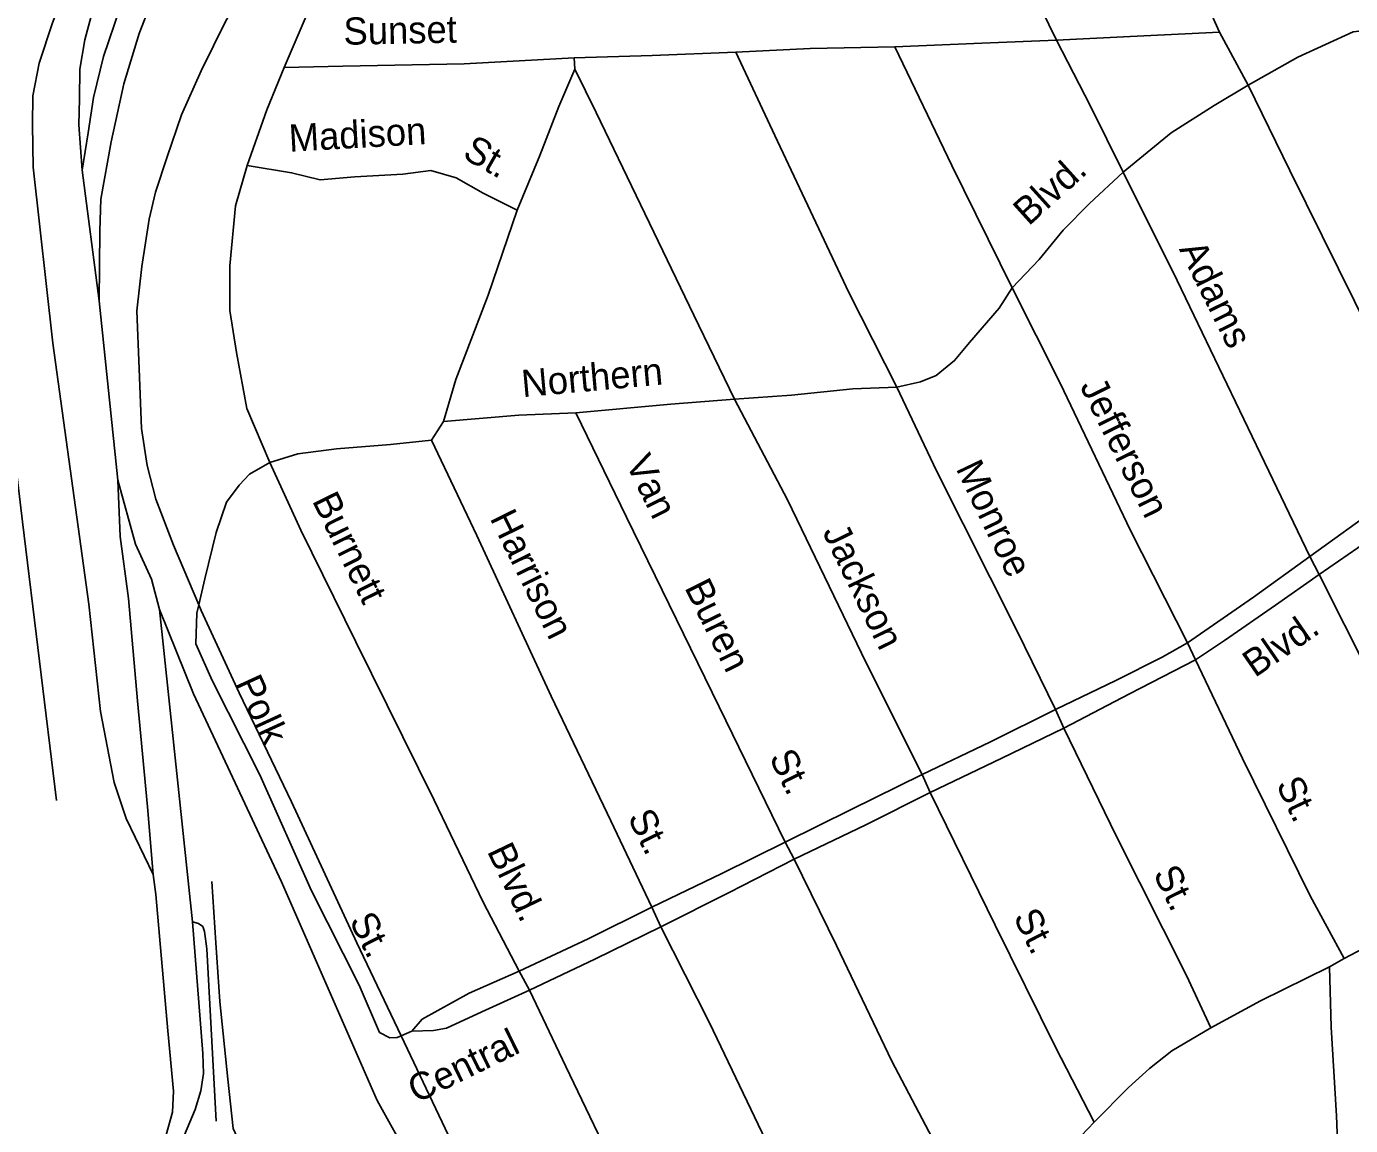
# Model space of a CAD drawing. Extents: x 1945482 to 2853149, y 66427 to 1015778.
# Drawn here: x 2316481 to 2319673, y 164913 to 167562 of the extents above; entities that cross this region are included whole.
import ezdxf

# ---------------------------------------------------------------- set-up
doc = ezdxf.new("R2010")
doc.units = 0
for name, color, linetype in [('Old_Level_10', 7, 'Continuous'), ('Old_Level_35', 7, 'Continuous'), ('Old_Level_44', 7, 'Continuous')]:
    doc.layers.add(name, color=color, linetype=linetype)

msp = doc.modelspace()

# ---------------------------------------------------------------- linework, layer by layer
at = {"layer": 'Old_Level_35'}
for p, q in [((2319357.6, 167548.2), (2319426.6, 167420.9)), ((2317802.9, 167458.8), (2317801.8, 167486.6)), ((2317486.3, 166609.7), (2317457.9, 166564.6)), ((2319597.4, 166241.3), (2319575.6, 166284.4)), ((2319299.6, 166035.2), (2319280, 166076.4)), ((2318981.9, 165870.7), (2318962.1, 165915.9)), ((2318659.8, 165715.8), (2318640.4, 165759.1)), ((2318332.1, 165554.9), (2318310.5, 165596)), ((2318010.7, 165392.2), (2317988.8, 165439.2)), ((2319623, 165295.8), (2319658.3, 165315.2)), ((2317668.7, 165284.8), (2317694.4, 165239.5)), ((2317410.2, 165140.3), (2317384.3, 165128.9))]:
    msp.add_line(p, q, dxfattribs=at)
for points in [[(2317438.6, 168064.3), (2317368.6, 167967.7), (2317304.5, 167861.1), (2317244.5, 167760.6), (2317162.8, 167603.4), (2317102.4, 167462.9)], [(2319357.6, 167548.2), (2319291.7, 167695.6), (2319200.3, 167882), (2319106.7, 168074.5)], [(2318775, 167915.3), (2318872.8, 167717), (2318964.2, 167528.7)], [(2318964.2, 167528.7), (2319142.1, 167537.7), (2319357.6, 167548.2)], [(2319755.3, 167558), (2319679.9, 167548.8), (2319546.1, 167487.7), (2319426.6, 167420.9)], [(2318574.9, 167513.3), (2318784.7, 167521.6), (2318964.2, 167528.7)], [(2319125.1, 167210.8), (2319046.7, 167369.8), (2318964.2, 167528.7)], [(2317102.4, 167462.9), (2317244.3, 167466.5), (2317536.2, 167472.2), (2317801.8, 167486.6)], [(2317801.8, 167486.6), (2317989.6, 167492.1), (2318191.2, 167500.1)], [(2318191.2, 167500.1), (2318371, 167509.1), (2318574.9, 167513.3)], [(2318191.2, 167500.1), (2318285.1, 167299.6), (2318464.2, 166920.8), (2318579.2, 166693)], [(2318574.9, 167513.3), (2318712.3, 167226.6), (2318857.9, 166932.1)], [(2317102.4, 167462.9), (2317060.5, 167361.1), (2317013.6, 167227.3)], [(2317664.1, 167119.2), (2317718.9, 167251.3), (2317764.4, 167369), (2317802.9, 167458.8)], [(2317802.9, 167458.8), (2317854.9, 167354.5), (2317961.8, 167132.9), (2318090.2, 166865.9), (2318188.5, 166663.7)], [(2319426.6, 167420.9), (2319344.6, 167371.4), (2319241.2, 167305.3), (2319125.1, 167210.8)], [(2319426.6, 167420.9), (2319527, 167214.9), (2319722.5, 166820.2), (2319881.4, 166502.6)], [(2317013.6, 167227.3), (2316985.6, 167130.1), (2316971.3, 166985.4), (2316971.6, 166877.5), (2316987.4, 166776), (2317012.8, 166641.2), (2317068.1, 166511.4)], [(2317664.1, 167119.2), (2317582.4, 167159.9), (2317516.9, 167197.4), (2317456.1, 167215), (2317388.5, 167206.1), (2317273, 167199.5), (2317189.2, 167192.3), (2317120.3, 167209.6), (2317013.6, 167227.3)], [(2319125.1, 167210.8), (2319044.1, 167135.7), (2318980.4, 167071.2), (2318923.1, 167000.6), (2318857.9, 166932.1)], [(2319125.1, 167210.8), (2319255.3, 166949.8), (2319455.9, 166531.7), (2319575.6, 166284.4)], [(2317486.3, 166609.7), (2317516.1, 166711), (2317594.4, 166914.3), (2317664.1, 167119.2)], [(2318857.9, 166932.1), (2318826, 166882.9), (2318755.1, 166800), (2318718.8, 166756.6), (2318674.2, 166721), (2318636.8, 166705.4), (2318579.2, 166693)], [(2318857.9, 166932.1), (2318973, 166702.6), (2319143.2, 166347.4), (2319280, 166076.4)], [(2318579.2, 166693), (2318473.3, 166688.8), (2318325.9, 166673.1), (2318188.5, 166663.7)], [(2318579.2, 166693), (2318675.5, 166490.7), (2318868.5, 166106.4), (2318962.1, 165915.9)], [(2318188.5, 166663.7), (2318034.7, 166651.4), (2317805.5, 166630.5)], [(2318188.5, 166663.7), (2318315.9, 166420.7), (2318505.7, 166028.1), (2318640.4, 165759.1)], [(2317805.5, 166630.5), (2317667.9, 166625.1), (2317486.3, 166609.7)], [(2317805.5, 166630.5), (2317927.7, 166379.4), (2318151.5, 165921.9), (2318310.5, 165596)], [(2317457.9, 166564.6), (2317358.5, 166554.7), (2317228.7, 166543.7), (2317135.3, 166531.8), (2317068.1, 166511.4)], [(2317457.9, 166564.6), (2317567.1, 166334.9), (2317746.5, 165947.8), (2317890.3, 165647.7), (2317988.8, 165439.2)], [(2316896.6, 166167.7), (2316910.9, 166230.8), (2316938.6, 166342.2), (2316963.7, 166415.1), (2316994.2, 166456.3), (2317019.1, 166483.2), (2317068.1, 166511.4)], [(2317068.1, 166511.4), (2317142.5, 166348.3), (2317275.3, 166079.2), (2317464.3, 165696.8), (2317582, 165451.4), (2317668.7, 165284.8)], [(2319881.4, 166502.6), (2319745.1, 166407), (2319575.6, 166284.4)], [(2319597.4, 166241.3), (2319691, 166305), (2319799.9, 166381.2), (2319907.2, 166457.7)], [(2319575.6, 166284.4), (2319439.7, 166186.8), (2319280, 166076.4)], [(2319299.6, 166035.2), (2319369.7, 166082.3), (2319492.3, 166166.9), (2319597.4, 166241.3)], [(2319977.8, 165477.9), (2319877.9, 165678.1), (2319719.2, 166000), (2319597.4, 166241.3)], [(2317384.3, 165128.9), (2317375.1, 165124.8), (2317357, 165124.1), (2317332.6, 165137.3), (2317283.7, 165251.5), (2317168.7, 165479), (2317043.8, 165757.9), (2316928.8, 165985.7), (2316889.2, 166074.1), (2316892.2, 166148.1), (2316896.6, 166167.7)], [(2319280, 166076.4), (2319219.3, 166042.2), (2319107.3, 165985.6), (2318962.1, 165915.9)], [(2318981.9, 165870.7), (2319140.8, 165953.1), (2319299.6, 166035.2)], [(2319658.3, 165315.2), (2319576.2, 165466.2), (2319413.1, 165797.8), (2319299.6, 166035.2)], [(2318962.1, 165915.9), (2318805.3, 165837.8), (2318640.4, 165759.1)], [(2318659.8, 165715.8), (2318832.8, 165798.8), (2318981.9, 165870.7)], [(2319336.7, 165148.6), (2319277.6, 165274.3), (2319108.3, 165611.5), (2318981.9, 165870.7)], [(2318640.4, 165759.1), (2318469.5, 165674.5), (2318310.5, 165596)], [(2318332.1, 165554.9), (2318505.1, 165637.9), (2318659.8, 165715.8)], [(2319055.6, 164921.2), (2318962.4, 165101.6), (2318816.6, 165396.2), (2318659.8, 165715.8)], [(2318310.5, 165596), (2318157.6, 165520.1), (2317988.8, 165439.2)], [(2318010.7, 165392.2), (2318175.4, 165474.8), (2318332.1, 165554.9)], [(2318786.5, 164638.5), (2318706, 164805.6), (2318567.7, 165068), (2318434.5, 165346.9), (2318332.1, 165554.9)], [(2317069.2, 164204.6), (2317081.6, 164297), (2317099.6, 164447.7), (2317111, 164566.3), (2317112.9, 164616.6), (2317101.3, 164662.1), (2317049.3, 164755.9), (2317005.5, 164850.3), (2316979.4, 164905.4), (2316966.8, 165024.7), (2316947.3, 165211.9), (2316937.7, 165353.7), (2316927.9, 165501.3)], [(2319658.3, 165315.2), (2319811, 165395.5), (2319977.8, 165477.9)], [(2317988.8, 165439.2), (2317835.6, 165363.3), (2317668.7, 165284.8)], [(2317694.4, 165239.5), (2317851.7, 165314), (2318010.7, 165392.2)], [(2318518.2, 164344), (2318451.1, 164471.3), (2318299.9, 164801.4), (2318127.8, 165160.8), (2318010.7, 165392.2)], [(2317668.7, 165284.8), (2317548.7, 165231.8), (2317435.3, 165169.2), (2317410.2, 165140.3)], [(2319336.7, 165148.6), (2319456.2, 165213.4), (2319623, 165295.8)], [(2319661.7, 164367.2), (2319655.3, 164528.8), (2319639.2, 164936.4), (2319626.8, 165149.9), (2319623, 165295.8)], [(2317410.2, 165140.3), (2317462.3, 165142.4), (2317493.9, 165147.6), (2317578.7, 165187), (2317694.4, 165239.5)], [(2317694.4, 165239.5), (2317781.8, 165054.9), (2317917.1, 164772.1), (2318071.5, 164460.2), (2318158.7, 164279.6)], [(2319055.6, 164921.2), (2319138.3, 165004.5), (2319188.6, 165050.5), (2319242.7, 165092.7), (2319336.7, 165148.6)], [(2318786.5, 164638.5), (2318882.6, 164738.4), (2318994.1, 164856.7), (2319055.6, 164921.2)]]:
    msp.add_lwpolyline(points, dxfattribs=at)
at = {"layer": 'Old_Level_44'}
for p, q in [((2316656.6, 166901.1), (2316615.9, 167215.6)), ((2316656.6, 166901.1), (2316701.6, 166468.7)), ((2316801.9, 166156.6), (2316881.6, 165403.6))]:
    msp.add_line(p, q, dxfattribs=at)
for points in [[(2317072.5, 168118.1), (2316991.6, 167988.9), (2316869.2, 167791.7), (2316798.4, 167662.9), (2316752.9, 167545.2), (2316715.7, 167423.6), (2316685.4, 167284.3), (2316660.7, 167145.5), (2316657.8, 167069.2), (2316656.6, 166901.1)], [(2316615.9, 167215.6), (2316607.7, 167325.2), (2316609.1, 167387.3), (2316610.2, 167459.5), (2316621.6, 167529.9), (2316640.8, 167598.9), (2316691.3, 167692.8), (2316768.7, 167809.7), (2316833.3, 167894.3), (2316957.9, 168029.5)], [(2316957.9, 168029.5), (2316865.2, 167891.6), (2316789.9, 167778.7), (2316743.2, 167690.9), (2316706.5, 167605.4), (2316667.1, 167489.6), (2316643.1, 167390.9), (2316630.4, 167306), (2316615.9, 167215.6)], [(2316787.1, 165517.7), (2316721.7, 165653.3), (2316692.4, 165740.1), (2316659.7, 165910.8), (2316631.4, 166169.9), (2316544.5, 166798.6), (2316497.8, 167223), (2316495.8, 167325), (2316496.9, 167395), (2316511.9, 167473.7), (2316543.8, 167570.8), (2316574.8, 167650.1), (2316623.7, 167732.1), (2316695.5, 167833.1)], [(2316554, 165696.5), (2316471.6, 166367.7), (2316381.8, 167120.3), (2316374.4, 167258.2), (2316370.5, 167305.9), (2316371.2, 167388), (2316390.4, 167458.7), (2316411.8, 167521.6), (2316435.4, 167580.6), (2316457.6, 167625.4), (2316507.1, 167693.4)], [(2317611.8, 164650.1), (2317384.3, 165128.9), (2317277.7, 165353.3), (2317120.2, 165693), (2316994, 165956.1), (2316902.1, 166154.7), (2316896.6, 166167.7), (2316835.8, 166311.9), (2316793.4, 166422.4), (2316772.1, 166503.7), (2316758.7, 166593), (2316753, 166736.9), (2316747.5, 166876.8), (2316759.4, 166983.3), (2316776.8, 167097.9), (2316792.3, 167162.5), (2316820.8, 167247.6), (2316854.8, 167349.1), (2316902.5, 167455), (2316961.7, 167575.5), (2316999.3, 167639)], [(2316701.6, 166468.7), (2316743.8, 166314.5), (2316782.9, 166230), (2316801.9, 166156.6)], [(2316701.6, 166468.7), (2316707, 166333), (2316727, 166183.5), (2316748.6, 165936.6), (2316772.8, 165681.2), (2316787.1, 165517.7)], [(2317797, 164165.5), (2317779.7, 164202), (2317629.1, 164518.9), (2317594.3, 164585.4), (2317522.7, 164676.8), (2317453.6, 164756.1), (2317406.7, 164830), (2317326.9, 164972.9), (2317096, 165500.1), (2316884.1, 165953.8), (2316801.9, 166156.6)], [(2316774.1, 164785), (2316798.1, 164834.2), (2316817.9, 164890.8), (2316833.7, 164945.5), (2316836, 164995.5), (2316822.1, 165141), (2316793, 165470), (2316787.1, 165517.7)], [(2316881.6, 165403.6), (2316906.3, 165086.3), (2316908.2, 165038.4), (2316902, 164996.2), (2316887.7, 164951.6), (2316862.2, 164890.6), (2316820.2, 164830.8), (2316774.1, 164785)], [(2316881.6, 165403.6), (2316895.8, 165400.2), (2316906.3, 165392.5), (2316910.7, 165380.8), (2316916.3, 165339), (2316938.6, 164923.8)]]:
    msp.add_lwpolyline(points, dxfattribs=at)

# ---------------------------------------------------------------- texts
at = {"layer": 'Old_Level_10'}
for s, rotation, p in [('Sunset', 1.107, (2317246.2, 167517.8)), ('Madison', 3.2392, (2317115.5, 167260)), ('St.', 330.2347, (2317529.5, 167246.9)), ('Blvd.', 42.0227, (2318897.3, 167079.6)), ('Adams', 296.342, (2319259.3, 167025.5)), ('Northern', 5.2051, (2317677.6, 166668.3)), ('Jefferson', 296.3613, (2319019.8, 166695.3)), ('Van', 296.2961, (2317924.4, 166509.8)), ('Monroe', 295.5151, (2318721, 166496.9)), ('Burnett', 296.1841, (2317168.9, 166419.3)), ('Harrison', 296.2177, (2317597.2, 166377.1)), ('Jackson', 295.8947, (2318399.2, 166343.8)), ('Buren', 296.2961, (2318066.6, 166210)), ('Blvd.', 34.6421, (2319442.9, 165991.2)), ('Polk', 294.6362, (2316983.7, 165979.8)), ('St.', 296.2961, (2318270.6, 165800.3)), ('St.', 295.59, (2319492.8, 165735.2)), ('St.', 296.2177, (2317929.5, 165655.9)), ('Blvd.', 295.618, (2317590.8, 165574.3)), ('St.', 296.3005, (2319196.4, 165520.4)), ('St.', 296.8518, (2317258.4, 165406.8)), ('St.', 296.6585, (2318859.2, 165415.9)), ('Central', 26.1166, (2317421.4, 164965.7))]:
    msp.add_text(s, height=65.62, rotation=rotation, dxfattribs=at).set_placement(p)

doc.saveas('drawing.dxf')
